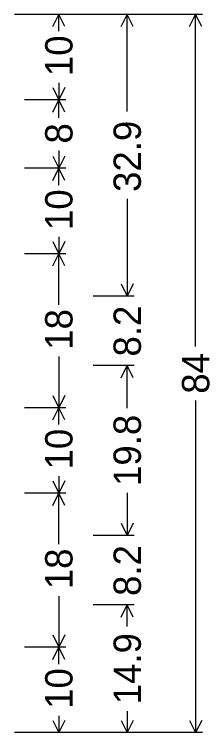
# Model space of a CAD drawing. Extents: x 667331 to 731245, y 738830 to 753817.
# Drawn here: x 720052.9 to 720087.1, y 740070.9 to 740196.9 of the extents above; entities that cross this region are included whole.
import ezdxf

# ---------------------------------------------------------------- set-up
doc = ezdxf.new("R2010")
doc.units = 0
doc.layers.add('R_SIGN', color=7, linetype='Continuous')

msp = doc.modelspace()

# ---------------------------------------------------------------- linework, layer by layer
at = {"layer": 'R_SIGN'}
for p, q in [((720085.87, 740196.86), (720052.87, 740196.86)), ((720061.87, 740196.86), (720054.67, 740196.86)), ((720059.59, 740194.72), (720060.67, 740196.86)), ((720060.67, 740193.89), (720060.67, 740196.86)), ((720061.74, 740194.72), (720060.67, 740196.86)), ((720073.87, 740196.86), (720066.67, 740196.86)), ((720071.59, 740194.72), (720072.67, 740196.86)), ((720072.67, 740179.81), (720072.67, 740196.86)), ((720073.74, 740194.72), (720072.67, 740196.86)), ((720083.59, 740194.72), (720084.67, 740196.86)), ((720084.67, 740138.62), (720084.67, 740196.86)), ((720085.74, 740194.72), (720084.67, 740196.86)), ((720060.67, 740184.83), (720060.67, 740181.86)), ((720059.59, 740184.01), (720060.67, 740181.86)), ((720061.74, 740184.01), (720060.67, 740181.86)), ((720061.87, 740181.86), (720054.67, 740181.86)), ((720059.59, 740179.72), (720060.67, 740181.86)), ((720060.67, 740178.72), (720060.67, 740181.86)), ((720061.74, 740179.72), (720060.67, 740181.86)), ((720059.59, 740172.01), (720060.67, 740169.86)), ((720060.67, 740173), (720060.67, 740169.86)), ((720061.74, 740172.01), (720060.67, 740169.86)), ((720061.87, 740169.86), (720054.67, 740169.86)), ((720059.59, 740167.72), (720060.67, 740169.86)), ((720060.67, 740166.89), (720060.67, 740169.86)), ((720061.74, 740167.72), (720060.67, 740169.86)), ((720072.67, 740164.51), (720072.67, 740147.45)), ((720059.59, 740157.01), (720060.67, 740154.86)), ((720060.67, 740157.83), (720060.67, 740154.86)), ((720061.74, 740157.01), (720060.67, 740154.86)), ((720061.87, 740154.86), (720054.67, 740154.86)), ((720059.59, 740152.72), (720060.67, 740154.86)), ((720060.67, 740145.9), (720060.67, 740154.86)), ((720061.74, 740152.72), (720060.67, 740154.86)), ((720071.59, 740149.6), (720072.67, 740147.45)), ((720073.74, 740149.6), (720072.67, 740147.45)), ((720073.87, 740147.45), (720066.67, 740147.45)), ((720060.67, 740136.82), (720060.67, 740127.86)), ((720073.87, 740135.27), (720066.67, 740135.27)), ((720071.59, 740133.12), (720072.67, 740135.27)), ((720072.67, 740127.79), (720072.67, 740135.27)), ((720073.74, 740133.12), (720072.67, 740135.27)), ((720059.59, 740130.01), (720060.67, 740127.86)), ((720061.74, 740130.01), (720060.67, 740127.86)), ((720084.67, 740129.11), (720084.67, 740070.86)), ((720061.87, 740127.86), (720054.67, 740127.86)), ((720059.59, 740125.72), (720060.67, 740127.86)), ((720060.67, 740124.89), (720060.67, 740127.86)), ((720061.74, 740125.72), (720060.67, 740127.86)), ((720060.67, 740115.83), (720060.67, 740112.86)), ((720059.59, 740115.01), (720060.67, 740112.86)), ((720061.74, 740115.01), (720060.67, 740112.86)), ((720061.87, 740112.86), (720054.67, 740112.86)), ((720059.59, 740110.72), (720060.67, 740112.86)), ((720060.67, 740103.9), (720060.67, 740112.86)), ((720061.74, 740110.72), (720060.67, 740112.86)), ((720072.67, 740112.93), (720072.67, 740105.45)), ((720071.59, 740107.6), (720072.67, 740105.45)), ((720073.74, 740107.6), (720072.67, 740105.45)), ((720073.87, 740105.45), (720066.67, 740105.45)), ((720060.67, 740094.82), (720060.67, 740085.86)), ((720073.87, 740093.27), (720066.67, 740093.27)), ((720073.87, 740093.27), (720066.67, 740093.27)), ((720071.59, 740091.12), (720072.67, 740093.27)), ((720072.67, 740089.5), (720072.67, 740093.27)), ((720073.74, 740091.12), (720072.67, 740093.27)), ((720059.59, 740088.01), (720060.67, 740085.86)), ((720061.74, 740088.01), (720060.67, 740085.86)), ((720061.87, 740085.86), (720054.67, 740085.86)), ((720061.87, 740085.86), (720054.67, 740085.86)), ((720059.59, 740083.72), (720060.67, 740085.86)), ((720060.67, 740082.89), (720060.67, 740085.86)), ((720061.74, 740083.72), (720060.67, 740085.86)), ((720060.67, 740073.83), (720060.67, 740070.86)), ((720072.67, 740074.63), (720072.67, 740070.86)), ((720059.59, 740073.01), (720060.67, 740070.86)), ((720061.74, 740073.01), (720060.67, 740070.86)), ((720071.59, 740073.01), (720072.67, 740070.86)), ((720073.74, 740073.01), (720072.67, 740070.86)), ((720083.59, 740073.01), (720084.67, 740070.86)), ((720085.74, 740073.01), (720084.67, 740070.86)), ((720085.87, 740070.86), (720052.87, 740070.86)), ((720061.87, 740070.86), (720054.67, 740070.86)), ((720073.87, 740070.86), (720066.67, 740070.86))]:
    msp.add_line(p, q, dxfattribs=at)

# ---------------------------------------------------------------- texts
for s, p in [('10', (720063.07, 740186.03)), ('8', (720063.07, 740174.2)), ('32.9', (720075.07, 740165.71)), ('10', (720063.07, 740159.03)), ('8.2', (720075.07, 740136.84)), ('18', (720063.07, 740138.02)), ('84', (720087.07, 740130.31)), ('19.8', (720075.07, 740114.13)), ('10', (720063.07, 740117.03)), ('18', (720063.07, 740096.02)), ('8.2', (720075.07, 740094.84)), ('14.9', (720075.07, 740075.83)), ('10', (720063.07, 740075.03))]:
    msp.add_text(s, height=4.8, rotation=90.0002, dxfattribs=at).set_placement(p)

doc.saveas('drawing.dxf')
